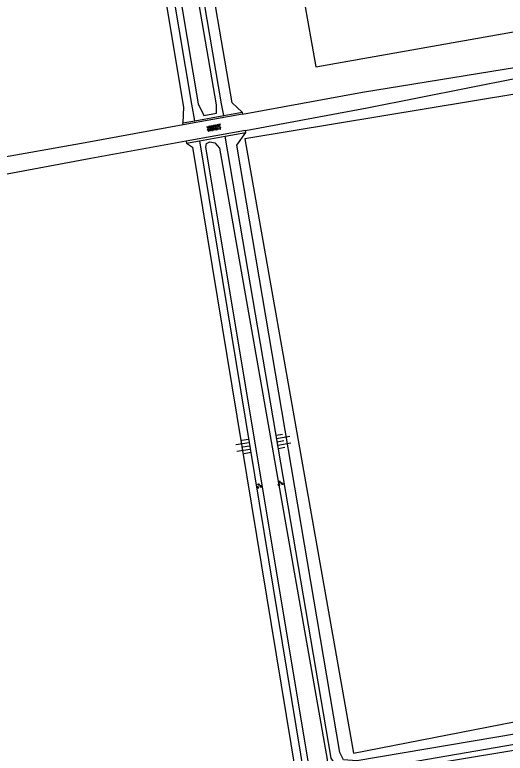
# Model space of a CAD drawing. Extents: x 133000 to 136000, y 400500 to 403500.
# Drawn here: x 134041.5 to 134114.7, y 401903.1 to 402013.4 of the extents above; entities that cross this region are included whole.
import ezdxf

# ---------------------------------------------------------------- set-up
doc = ezdxf.new("R2010")
doc.units = 0
for name, color, linetype in [('gg-afsc-muur', 7, 'Continuous'), ('gg-knt-BGT kruinlijn', 7, 'Continuous'), ('gg-knt-bovenkant onderkant talud', 7, 'Continuous'), ('gg-knt-onverhard', 7, 'Continuous'), ('gg-kntw-greppel-droge sloot', 7, 'Continuous'), ('gt-grn-groengrens', 7, 'Continuous'), ('gt-symb-groenvak', 7, 'Continuous'), ('gt-symb-overige verharding', 7, 'Continuous'), ('gt-symb-talud symbool', 7, 'Continuous')]:
    doc.layers.add(name, color=color, linetype=linetype)

# ---------------------------------------------------------------- blocks, each defined once
blk = doc.blocks.new('gt0-TALUD_1')
at = {"layer": 'gt-symb-talud symbool'}
for p, q in [((-1, -1), (-1, 0)), ((0.5, -2), (0.5, 0)), ((-0.5, -2), (-0.5, 0)), ((0, -1), (0, 0)), ((1, -1), (1, 0))]:
    blk.add_line(p, q, dxfattribs=at)
blk = doc.blocks.new('gt0-GRVAK')
at = {"layer": 'gt-symb-groenvak'}
for p, q in [((-0.11, 0.19), (-0.23, 0.24)), ((-0.18, 0.15), (0.09, 0.15)), ((-0.09, 0.21), (-0.16, 0.32)), ((-0.05, 0.21), (-0.05, 0.39)), ((0, 0.21), (0.06, 0.32)), ((0.01, 0.19), (0.13, 0.24)), ((0.26, -0.05), (0.2, 0.06)), ((0.3, -0.05), (0.3, 0.13)), ((0.35, -0.05), (0.41, 0.06)), ((-0.25, -0.23), (-0.36, -0.18)), ((-0.32, -0.26), (-0.05, -0.26)), ((-0.23, -0.21), (-0.29, -0.1)), ((-0.18, -0.2), (-0.18, -0.02)), ((-0.14, -0.21), (-0.07, -0.1)), ((-0.12, -0.23), (0, -0.18)), ((0.24, -0.07), (0.12, -0.02)), ((0.17, -0.11), (0.44, -0.11)), ((0.37, -0.07), (0.49, -0.02))]:
    blk.add_line(p, q, dxfattribs=at)
blk = doc.blocks.new('gt0-OVH')
at = {"layer": 'gt-symb-overige verharding'}
for points in [[(-0.97, 0.3), (-0.97, 0.31), (-0.96, 0.32), (-0.97, 0.33), (-0.97, 0.34), (-0.98, 0.35), (-0.99, 0.35), (-1, 0.36), (-1.01, 0.35), (-1.02, 0.35), (-1.03, 0.34), (-1.03, 0.33), (-1.04, 0.32), (-1.03, 0.31), (-1.03, 0.3), (-1.02, 0.29), (-1.01, 0.29), (-1, 0.28), (-0.99, 0.29), (-0.98, 0.29)], [(-0.87, 0.11), (-0.87, 0.12), (-0.86, 0.13), (-0.87, 0.14), (-0.87, 0.15), (-0.88, 0.16), (-0.89, 0.16), (-0.9, 0.16), (-0.91, 0.16), (-0.92, 0.16), (-0.93, 0.15), (-0.93, 0.14), (-0.94, 0.13), (-0.93, 0.12), (-0.93, 0.11), (-0.92, 0.1), (-0.91, 0.09), (-0.9, 0.09), (-0.89, 0.09), (-0.88, 0.1)], [(-0.77, 0.3), (-0.77, 0.31), (-0.76, 0.32), (-0.77, 0.33), (-0.77, 0.34), (-0.78, 0.35), (-0.79, 0.35), (-0.8, 0.36), (-0.81, 0.35), (-0.82, 0.35), (-0.83, 0.34), (-0.83, 0.33), (-0.84, 0.32), (-0.83, 0.31), (-0.83, 0.3), (-0.82, 0.29), (-0.81, 0.29), (-0.8, 0.28), (-0.79, 0.29), (-0.78, 0.29)], [(-0.67, 0.11), (-0.67, 0.12), (-0.66, 0.13), (-0.67, 0.14), (-0.67, 0.15), (-0.68, 0.16), (-0.69, 0.16), (-0.7, 0.16), (-0.71, 0.16), (-0.72, 0.16), (-0.73, 0.15), (-0.73, 0.14), (-0.74, 0.13), (-0.73, 0.12), (-0.73, 0.11), (-0.72, 0.1), (-0.71, 0.09), (-0.7, 0.09), (-0.69, 0.09), (-0.68, 0.1)], [(-0.57, 0.3), (-0.57, 0.31), (-0.56, 0.32), (-0.57, 0.33), (-0.57, 0.34), (-0.58, 0.35), (-0.59, 0.35), (-0.6, 0.36), (-0.61, 0.35), (-0.62, 0.35), (-0.63, 0.34), (-0.63, 0.33), (-0.64, 0.32), (-0.63, 0.31), (-0.63, 0.3), (-0.62, 0.29), (-0.61, 0.29), (-0.6, 0.28), (-0.59, 0.29), (-0.58, 0.29)], [(-0.47, 0.11), (-0.47, 0.12), (-0.46, 0.13), (-0.47, 0.14), (-0.47, 0.15), (-0.48, 0.16), (-0.49, 0.16), (-0.5, 0.16), (-0.51, 0.16), (-0.52, 0.16), (-0.53, 0.15), (-0.53, 0.14), (-0.54, 0.13), (-0.53, 0.12), (-0.53, 0.11), (-0.52, 0.1), (-0.51, 0.09), (-0.5, 0.09), (-0.49, 0.09), (-0.48, 0.1)], [(-0.37, 0.3), (-0.37, 0.31), (-0.36, 0.32), (-0.37, 0.33), (-0.37, 0.34), (-0.38, 0.35), (-0.39, 0.35), (-0.4, 0.36), (-0.41, 0.35), (-0.42, 0.35), (-0.43, 0.34), (-0.43, 0.33), (-0.44, 0.32), (-0.43, 0.31), (-0.43, 0.3), (-0.42, 0.29), (-0.41, 0.29), (-0.4, 0.28), (-0.39, 0.29), (-0.38, 0.29)], [(-0.27, 0.11), (-0.27, 0.12), (-0.26, 0.13), (-0.27, 0.14), (-0.27, 0.15), (-0.28, 0.16), (-0.29, 0.16), (-0.3, 0.16), (-0.31, 0.16), (-0.32, 0.16), (-0.33, 0.15), (-0.33, 0.14), (-0.34, 0.13), (-0.33, 0.12), (-0.33, 0.11), (-0.32, 0.1), (-0.31, 0.09), (-0.3, 0.09), (-0.29, 0.09), (-0.28, 0.1)], [(-0.17, 0.3), (-0.17, 0.31), (-0.16, 0.32), (-0.17, 0.33), (-0.17, 0.34), (-0.18, 0.35), (-0.19, 0.35), (-0.2, 0.36), (-0.21, 0.35), (-0.22, 0.35), (-0.23, 0.34), (-0.23, 0.33), (-0.24, 0.32), (-0.23, 0.31), (-0.23, 0.3), (-0.22, 0.29), (-0.21, 0.29), (-0.2, 0.28), (-0.19, 0.29), (-0.18, 0.29)], [(-0.07, 0.11), (-0.07, 0.12), (-0.06, 0.13), (-0.07, 0.14), (-0.07, 0.15), (-0.08, 0.16), (-0.09, 0.16), (-0.1, 0.16), (-0.11, 0.16), (-0.12, 0.16), (-0.13, 0.15), (-0.13, 0.14), (-0.14, 0.13), (-0.13, 0.12), (-0.13, 0.11), (-0.12, 0.1), (-0.11, 0.09), (-0.1, 0.09), (-0.09, 0.09), (-0.08, 0.1)], [(0.03, 0.3), (0.03, 0.31), (0.04, 0.32), (0.03, 0.33), (0.03, 0.34), (0.02, 0.35), (0.01, 0.35), (0, 0.36), (-0.01, 0.35), (-0.02, 0.35), (-0.03, 0.34), (-0.03, 0.33), (-0.04, 0.32), (-0.03, 0.31), (-0.03, 0.3), (-0.02, 0.29), (-0.01, 0.29), (0, 0.28), (0.01, 0.29), (0.02, 0.29)], [(0.13, 0.11), (0.13, 0.12), (0.14, 0.13), (0.13, 0.14), (0.13, 0.15), (0.12, 0.16), (0.11, 0.16), (0.1, 0.16), (0.09, 0.16), (0.08, 0.16), (0.07, 0.15), (0.07, 0.14), (0.06, 0.13), (0.07, 0.12), (0.07, 0.11), (0.08, 0.1), (0.09, 0.09), (0.1, 0.09), (0.11, 0.09), (0.12, 0.1)], [(0.23, 0.3), (0.23, 0.31), (0.24, 0.32), (0.23, 0.33), (0.23, 0.34), (0.22, 0.35), (0.21, 0.35), (0.2, 0.36), (0.19, 0.35), (0.18, 0.35), (0.17, 0.34), (0.17, 0.33), (0.16, 0.32), (0.17, 0.31), (0.17, 0.3), (0.18, 0.29), (0.19, 0.29), (0.2, 0.28), (0.21, 0.29), (0.22, 0.29)], [(0.33, 0.11), (0.33, 0.12), (0.34, 0.13), (0.33, 0.14), (0.33, 0.15), (0.32, 0.16), (0.31, 0.16), (0.3, 0.16), (0.29, 0.16), (0.28, 0.16), (0.27, 0.15), (0.27, 0.14), (0.26, 0.13), (0.27, 0.12), (0.27, 0.11), (0.28, 0.1), (0.29, 0.09), (0.3, 0.09), (0.31, 0.09), (0.32, 0.1)], [(0.43, 0.3), (0.43, 0.31), (0.44, 0.32), (0.43, 0.33), (0.43, 0.34), (0.42, 0.35), (0.41, 0.35), (0.4, 0.36), (0.39, 0.35), (0.38, 0.35), (0.37, 0.34), (0.37, 0.33), (0.36, 0.32), (0.37, 0.31), (0.37, 0.3), (0.38, 0.29), (0.39, 0.29), (0.4, 0.28), (0.41, 0.29), (0.42, 0.29)], [(0.53, 0.11), (0.53, 0.12), (0.54, 0.13), (0.53, 0.14), (0.53, 0.15), (0.52, 0.16), (0.51, 0.16), (0.5, 0.16), (0.49, 0.16), (0.48, 0.16), (0.47, 0.15), (0.47, 0.14), (0.46, 0.13), (0.47, 0.12), (0.47, 0.11), (0.48, 0.1), (0.49, 0.09), (0.5, 0.09), (0.51, 0.09), (0.52, 0.1)], [(0.63, 0.3), (0.63, 0.31), (0.64, 0.32), (0.63, 0.33), (0.63, 0.34), (0.62, 0.35), (0.61, 0.35), (0.6, 0.36), (0.59, 0.35), (0.58, 0.35), (0.57, 0.34), (0.57, 0.33), (0.56, 0.32), (0.57, 0.31), (0.57, 0.3), (0.58, 0.29), (0.59, 0.29), (0.6, 0.28), (0.61, 0.29), (0.62, 0.29)], [(0.73, 0.11), (0.73, 0.12), (0.74, 0.13), (0.73, 0.14), (0.73, 0.15), (0.72, 0.16), (0.71, 0.16), (0.7, 0.16), (0.69, 0.16), (0.68, 0.16), (0.67, 0.15), (0.67, 0.14), (0.66, 0.13), (0.67, 0.12), (0.67, 0.11), (0.68, 0.1), (0.69, 0.09), (0.7, 0.09), (0.71, 0.09), (0.72, 0.1)], [(0.83, 0.3), (0.83, 0.31), (0.84, 0.32), (0.83, 0.33), (0.83, 0.34), (0.82, 0.35), (0.81, 0.35), (0.8, 0.36), (0.79, 0.35), (0.78, 0.35), (0.77, 0.34), (0.77, 0.33), (0.76, 0.32), (0.77, 0.31), (0.77, 0.3), (0.78, 0.29), (0.79, 0.29), (0.8, 0.28), (0.81, 0.29), (0.82, 0.29)], [(0.93, 0.11), (0.93, 0.12), (0.94, 0.13), (0.93, 0.14), (0.93, 0.15), (0.92, 0.16), (0.91, 0.16), (0.9, 0.16), (0.89, 0.16), (0.88, 0.16), (0.87, 0.15), (0.87, 0.14), (0.86, 0.13), (0.87, 0.12), (0.87, 0.11), (0.88, 0.1), (0.89, 0.09), (0.9, 0.09), (0.91, 0.09), (0.92, 0.1)], [(1.03, 0.3), (1.03, 0.31), (1.04, 0.32), (1.03, 0.33), (1.03, 0.34), (1.02, 0.35), (1.01, 0.35), (1, 0.36), (0.99, 0.35), (0.98, 0.35), (0.97, 0.34), (0.97, 0.33), (0.96, 0.32), (0.97, 0.31), (0.97, 0.3), (0.98, 0.29), (0.99, 0.29), (1, 0.28), (1.01, 0.29), (1.02, 0.29)], [(-0.97, -0.14), (-0.97, -0.13), (-0.96, -0.12), (-0.97, -0.11), (-0.97, -0.1), (-0.98, -0.09), (-0.99, -0.09), (-1, -0.08), (-1.01, -0.09), (-1.02, -0.09), (-1.03, -0.1), (-1.03, -0.11), (-1.04, -0.12), (-1.03, -0.13), (-1.03, -0.14), (-1.02, -0.15), (-1.01, -0.15), (-1, -0.16), (-0.99, -0.15), (-0.98, -0.15)], [(-0.87, -0.33), (-0.87, -0.32), (-0.86, -0.31), (-0.87, -0.3), (-0.87, -0.29), (-0.88, -0.28), (-0.89, -0.28), (-0.9, -0.28), (-0.91, -0.28), (-0.92, -0.28), (-0.93, -0.29), (-0.93, -0.3), (-0.94, -0.31), (-0.93, -0.32), (-0.93, -0.33), (-0.92, -0.34), (-0.91, -0.35), (-0.9, -0.35), (-0.89, -0.35), (-0.88, -0.34)], [(-0.77, -0.14), (-0.77, -0.13), (-0.76, -0.12), (-0.77, -0.11), (-0.77, -0.1), (-0.78, -0.09), (-0.79, -0.09), (-0.8, -0.08), (-0.81, -0.09), (-0.82, -0.09), (-0.83, -0.1), (-0.83, -0.11), (-0.84, -0.12), (-0.83, -0.13), (-0.83, -0.14), (-0.82, -0.15), (-0.81, -0.15), (-0.8, -0.16), (-0.79, -0.15), (-0.78, -0.15)], [(-0.67, -0.33), (-0.67, -0.32), (-0.66, -0.31), (-0.67, -0.3), (-0.67, -0.29), (-0.68, -0.28), (-0.69, -0.28), (-0.7, -0.28), (-0.71, -0.28), (-0.72, -0.28), (-0.73, -0.29), (-0.73, -0.3), (-0.74, -0.31), (-0.73, -0.32), (-0.73, -0.33), (-0.72, -0.34), (-0.71, -0.35), (-0.7, -0.35), (-0.69, -0.35), (-0.68, -0.34)], [(-0.57, -0.14), (-0.57, -0.13), (-0.56, -0.12), (-0.57, -0.11), (-0.57, -0.1), (-0.58, -0.09), (-0.59, -0.09), (-0.6, -0.08), (-0.61, -0.09), (-0.62, -0.09), (-0.63, -0.1), (-0.63, -0.11), (-0.64, -0.12), (-0.63, -0.13), (-0.63, -0.14), (-0.62, -0.15), (-0.61, -0.15), (-0.6, -0.16), (-0.59, -0.15), (-0.58, -0.15)], [(-0.47, -0.33), (-0.47, -0.32), (-0.46, -0.31), (-0.47, -0.3), (-0.47, -0.29), (-0.48, -0.28), (-0.49, -0.28), (-0.5, -0.28), (-0.51, -0.28), (-0.52, -0.28), (-0.53, -0.29), (-0.53, -0.3), (-0.54, -0.31), (-0.53, -0.32), (-0.53, -0.33), (-0.52, -0.34), (-0.51, -0.35), (-0.5, -0.35), (-0.49, -0.35), (-0.48, -0.34)], [(-0.37, -0.14), (-0.37, -0.13), (-0.36, -0.12), (-0.37, -0.11), (-0.37, -0.1), (-0.38, -0.09), (-0.39, -0.09), (-0.4, -0.08), (-0.41, -0.09), (-0.42, -0.09), (-0.43, -0.1), (-0.43, -0.11), (-0.44, -0.12), (-0.43, -0.13), (-0.43, -0.14), (-0.42, -0.15), (-0.41, -0.15), (-0.4, -0.16), (-0.39, -0.15), (-0.38, -0.15)], [(-0.27, -0.33), (-0.27, -0.32), (-0.26, -0.31), (-0.27, -0.3), (-0.27, -0.29), (-0.28, -0.28), (-0.29, -0.28), (-0.3, -0.28), (-0.31, -0.28), (-0.32, -0.28), (-0.33, -0.29), (-0.33, -0.3), (-0.34, -0.31), (-0.33, -0.32), (-0.33, -0.33), (-0.32, -0.34), (-0.31, -0.35), (-0.3, -0.35), (-0.29, -0.35), (-0.28, -0.34)], [(-0.17, -0.14), (-0.17, -0.13), (-0.16, -0.12), (-0.17, -0.11), (-0.17, -0.1), (-0.18, -0.09), (-0.19, -0.09), (-0.2, -0.08), (-0.21, -0.09), (-0.22, -0.09), (-0.23, -0.1), (-0.23, -0.11), (-0.24, -0.12), (-0.23, -0.13), (-0.23, -0.14), (-0.22, -0.15), (-0.21, -0.15), (-0.2, -0.16), (-0.19, -0.15), (-0.18, -0.15)], [(-0.07, -0.33), (-0.07, -0.32), (-0.06, -0.31), (-0.07, -0.3), (-0.07, -0.29), (-0.08, -0.28), (-0.09, -0.28), (-0.1, -0.28), (-0.11, -0.28), (-0.12, -0.28), (-0.13, -0.29), (-0.13, -0.3), (-0.14, -0.31), (-0.13, -0.32), (-0.13, -0.33), (-0.12, -0.34), (-0.11, -0.35), (-0.1, -0.35), (-0.09, -0.35), (-0.08, -0.34)], [(0.03, -0.14), (0.03, -0.13), (0.04, -0.12), (0.03, -0.11), (0.03, -0.1), (0.02, -0.09), (0.01, -0.09), (0, -0.08), (-0.01, -0.09), (-0.02, -0.09), (-0.03, -0.1), (-0.03, -0.11), (-0.04, -0.12), (-0.03, -0.13), (-0.03, -0.14), (-0.02, -0.15), (-0.01, -0.15), (0, -0.16), (0.01, -0.15), (0.02, -0.15)], [(0.13, -0.33), (0.13, -0.32), (0.14, -0.31), (0.13, -0.3), (0.13, -0.29), (0.12, -0.28), (0.11, -0.28), (0.1, -0.28), (0.09, -0.28), (0.08, -0.28), (0.07, -0.29), (0.07, -0.3), (0.06, -0.31), (0.07, -0.32), (0.07, -0.33), (0.08, -0.34), (0.09, -0.35), (0.1, -0.35), (0.11, -0.35), (0.12, -0.34)], [(0.23, -0.14), (0.23, -0.13), (0.24, -0.12), (0.23, -0.11), (0.23, -0.1), (0.22, -0.09), (0.21, -0.09), (0.2, -0.08), (0.19, -0.09), (0.18, -0.09), (0.17, -0.1), (0.17, -0.11), (0.16, -0.12), (0.17, -0.13), (0.17, -0.14), (0.18, -0.15), (0.19, -0.15), (0.2, -0.16), (0.21, -0.15), (0.22, -0.15)], [(0.33, -0.33), (0.33, -0.32), (0.34, -0.31), (0.33, -0.3), (0.33, -0.29), (0.32, -0.28), (0.31, -0.28), (0.3, -0.28), (0.29, -0.28), (0.28, -0.28), (0.27, -0.29), (0.27, -0.3), (0.26, -0.31), (0.27, -0.32), (0.27, -0.33), (0.28, -0.34), (0.29, -0.35), (0.3, -0.35), (0.31, -0.35), (0.32, -0.34)], [(0.43, -0.14), (0.43, -0.13), (0.44, -0.12), (0.43, -0.11), (0.43, -0.1), (0.42, -0.09), (0.41, -0.09), (0.4, -0.08), (0.39, -0.09), (0.38, -0.09), (0.37, -0.1), (0.37, -0.11), (0.36, -0.12), (0.37, -0.13), (0.37, -0.14), (0.38, -0.15), (0.39, -0.15), (0.4, -0.16), (0.41, -0.15), (0.42, -0.15)], [(0.53, -0.33), (0.53, -0.32), (0.54, -0.31), (0.53, -0.3), (0.53, -0.29), (0.52, -0.28), (0.51, -0.28), (0.5, -0.28), (0.49, -0.28), (0.48, -0.28), (0.47, -0.29), (0.47, -0.3), (0.46, -0.31), (0.47, -0.32), (0.47, -0.33), (0.48, -0.34), (0.49, -0.35), (0.5, -0.35), (0.51, -0.35), (0.52, -0.34)], [(0.63, -0.14), (0.63, -0.13), (0.64, -0.12), (0.63, -0.11), (0.63, -0.1), (0.62, -0.09), (0.61, -0.09), (0.6, -0.08), (0.59, -0.09), (0.58, -0.09), (0.57, -0.1), (0.57, -0.11), (0.56, -0.12), (0.57, -0.13), (0.57, -0.14), (0.58, -0.15), (0.59, -0.15), (0.6, -0.16), (0.61, -0.15), (0.62, -0.15)], [(0.73, -0.33), (0.73, -0.32), (0.74, -0.31), (0.73, -0.3), (0.73, -0.29), (0.72, -0.28), (0.71, -0.28), (0.7, -0.28), (0.69, -0.28), (0.68, -0.28), (0.67, -0.29), (0.67, -0.3), (0.66, -0.31), (0.67, -0.32), (0.67, -0.33), (0.68, -0.34), (0.69, -0.35), (0.7, -0.35), (0.71, -0.35), (0.72, -0.34)], [(0.83, -0.14), (0.83, -0.13), (0.84, -0.12), (0.83, -0.11), (0.83, -0.1), (0.82, -0.09), (0.81, -0.09), (0.8, -0.08), (0.79, -0.09), (0.78, -0.09), (0.77, -0.1), (0.77, -0.11), (0.76, -0.12), (0.77, -0.13), (0.77, -0.14), (0.78, -0.15), (0.79, -0.15), (0.8, -0.16), (0.81, -0.15), (0.82, -0.15)], [(0.93, -0.33), (0.93, -0.32), (0.94, -0.31), (0.93, -0.3), (0.93, -0.29), (0.92, -0.28), (0.91, -0.28), (0.9, -0.28), (0.89, -0.28), (0.88, -0.28), (0.87, -0.29), (0.87, -0.3), (0.86, -0.31), (0.87, -0.32), (0.87, -0.33), (0.88, -0.34), (0.89, -0.35), (0.9, -0.35), (0.91, -0.35), (0.92, -0.34)], [(1.03, -0.14), (1.03, -0.13), (1.04, -0.12), (1.03, -0.11), (1.03, -0.1), (1.02, -0.09), (1.01, -0.09), (1, -0.08), (0.99, -0.09), (0.98, -0.09), (0.97, -0.1), (0.97, -0.11), (0.96, -0.12), (0.97, -0.13), (0.97, -0.14), (0.98, -0.15), (0.99, -0.15), (1, -0.16), (1.01, -0.15), (1.02, -0.15)]]:
    blk.add_lwpolyline(points, close=True, dxfattribs=at)

msp = doc.modelspace()

# ---------------------------------------------------------------- linework, layer by layer
at = {"layer": 'gg-afsc-muur'}
for p, q in [((134072.72, 401998.38), (134075.49, 401998.88)), ((134075.49, 401998.88), (134075.54, 401998.59)), ((134066.63, 401997.27), (134068.4, 401997.59)), ((134075.54, 401998.59), (134066.67, 401996.99)), ((134068.4, 401997.59), (134072.72, 401998.38)), ((134066.67, 401996.99), (134066.63, 401997.27)), ((134075.96, 401996.13), (134067.13, 401994.53)), ((134072.94, 401995.28), (134076.02, 401995.84)), ((134076.02, 401995.84), (134075.96, 401996.13)), ((134067.13, 401994.53), (134067.18, 401994.23)), ((134067.18, 401994.23), (134069.1, 401994.58)), ((134069.1, 401994.58), (134072.94, 401995.28))]:
    msp.add_line(p, q, dxfattribs=at)
at = {"layer": 'gg-knt-BGT kruinlijn'}
for points in [[(134072.72, 401998.38), (134072.41, 402000.13), (134039.16, 402195.51), (134022.51, 402292.99), (134013.93, 402339.93), (134011.15, 402340.14), (134018.59, 402293.03), (133935.75, 402292.87)], [(134068.4, 401997.59), (134067.95, 402000.06), (134035.21, 402194.57), (134019.07, 402289.12), (133935.47, 402289.67)], [(134069.1, 401994.58), (134084.86, 401898.76), (134107.82, 401762.81), (134062.51, 401741.91), (134061.81, 401740.39)], [(134116.63, 401730.75), (134117.59, 401733.75), (134115.25, 401746.61), (134107.94, 401790.65), (134090.38, 401894.42), (134090.39, 401895.96), (134092.81, 401896.37), (134168.35, 401909.74), (134167.53, 401913.32), (134092.75, 401900.42), (134090.08, 401900.37), (134088.73, 401902.4), (134072.94, 401995.28)]]:
    msp.add_lwpolyline(points, dxfattribs=at)
at = {"layer": 'gg-knt-bovenkant onderkant talud'}
for points in [[(134075.49, 401998.88), (134073.96, 402000.26), (134040.39, 402195.68), (134023.41, 402293.52), (134015.2, 402340.48)], [(134053.01, 402081.71), (134066.72, 401999.61), (134066.63, 401997.27)], [(134117.58, 401745.65), (134117.27, 401747.74), (134109.74, 401790.78), (134092.28, 401893.12), (134092.39, 401894.63), (134093.25, 401895.42), (134169.77, 401908.7), (134168.23, 401914.82), (134092.59, 401902.03), (134090.59, 401902.14), (134090.03, 401903.26), (134074.65, 401993.92), (134076.02, 401995.84)], [(134067.18, 401994.23), (134068.04, 401993.63), (134084.24, 401895.49), (134103.44, 401782.66)]]:
    msp.add_lwpolyline(points, dxfattribs=at)
at = {"layer": 'gg-knt-onverhard'}
for points in [[(134075.54, 401998.59), (134093.44, 402001.83), (134116.4, 402005.58), (134138.51, 402009.53), (134158.37, 402013.42), (134159.58, 402014.58), (134159.88, 402015.67), (134159.26, 402018.98)], [(134075.96, 401996.13), (134094.14, 401999.52), (134116.65, 402003.99), (134138.98, 402007.49), (134161.1, 402011.19)], [(134066.67, 401996.99), (134052.02, 401994.27), (134030.45, 401990.43), (134007.64, 401986.17)], [(134067.13, 401994.53), (134052.88, 401991.95), (134031.05, 401987.88), (134011.76, 401984.23)]]:
    msp.add_lwpolyline(points, dxfattribs=at)
at = {"layer": 'gg-kntw-greppel-droge sloot'}
for points in [[(134021.98, 402291.43), (134020.99, 402292.38), (134020.23, 402292.26), (134019.82, 402288.96), (134036.14, 402194.66), (134068.9, 402000.1), (134069.74, 401998.39), (134071.66, 401998.71), (134071.66, 401999.97), (134037.95, 402194.75), (134021.98, 402291.43)], [(134070.03, 401993.63), (134070.14, 401994.2), (134070.64, 401994.44), (134071.4, 401994.31), (134072.08, 401993.47), (134088.17, 401902.22), (134088.06, 401899.95), (134085.76, 401899.3), (134070.03, 401993.63)], [(134092.59, 401897.08), (134090.05, 401896.67), (134089.5, 401899.07), (134092.91, 401899.76), (134167.57, 401912.17), (134167.41, 401910.21), (134092.59, 401897.08)]]:
    msp.add_lwpolyline(points, dxfattribs=at)
at = {"layer": 'gt-grn-groengrens'}
for p, q in [((134072.81, 402082.11), (134086.48, 402005.65)), ((134086.48, 402005.65), (134150.46, 402016.96)), ((134075.86, 401994.89), (134092.11, 401903.15))]:
    msp.add_line(p, q, dxfattribs=at)
for points in [[(134160.36, 401990.37), (134157.38, 402008.36), (134075.86, 401994.89)], [(134092.11, 401903.15), (134172.2, 401918.8), (134161.52, 401983.35)]]:
    msp.add_lwpolyline(points, dxfattribs=at)

# ---------------------------------------------------------------- block references
at = {"layer": 'gt-symb-groenvak'}
for p in [(134081.15, 401943.42), (134078.01, 401943.05)]:
    msp.add_blockref('gt0-GRVAK', p, dxfattribs=at)
at = {"layer": 'gt-symb-overige verharding', "rotation": 10.489389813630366}
msp.add_blockref('gt0-OVH', (134071.26, 401996.53), dxfattribs=at)
at = {"layer": 'gt-symb-talud symbool'}
for p, xscale, yscale, rotation in [((134080.7, 401949.6), 0.9999044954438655, 0.9999044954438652, 99.90507919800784), ((134076.58, 401949.06), 0.9995458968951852, 0.999545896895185, -80.55652508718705)]:
    msp.add_blockref('gt0-TALUD_1', p, dxfattribs=dict(at, xscale=xscale, yscale=yscale, rotation=rotation))

doc.saveas('drawing.dxf')
